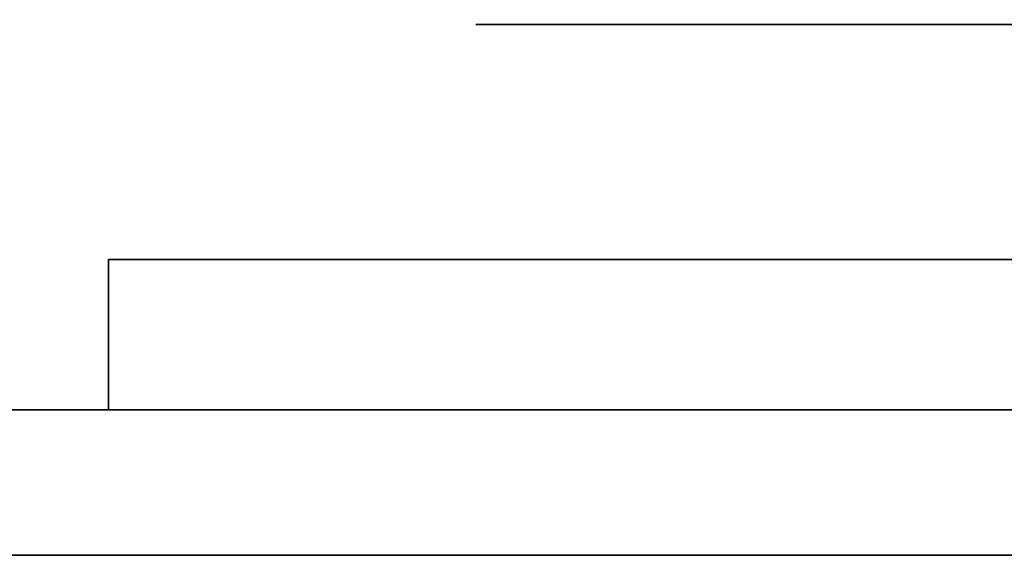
# Model space of a CAD drawing. Extents: x -1299 to -1246.9, y 2743.7 to 2747.9.
# Tile 460 of 656: x -1253.0961 to -1253.0542, y 2744.8303 to 2744.8532. Entities that reach past the tile are written whole.
import ezdxf

# ---------------------------------------------------------------- set-up
doc = ezdxf.new("R2010")
doc.units = 0
doc.header["$LTSCALE"] = 150
doc.header["$MEASUREMENT"] = 0
doc.layers.add('3DFACE_BOLT', color=7, linetype='CONTINUOUS')
doc.layers.add('3DFACE_SHAPE', color=7, linetype='CONTINUOUS')

msp = doc.modelspace()

# ---------------------------------------------------------------- linework, layer by layer
at = {"layer": '3DFACE_BOLT', "color": 1}
for points, invisible_edges in [([(-1253.076694, 2744.852949, 0.138), (-1253.070006, 2744.852949, 0.126417), (-1253.076694, 2744.842949, 0.138)], 14), ([(-1253.076694, 2744.842949, 0.138), (-1253.070006, 2744.852949, 0.126417), (-1253.070006, 2744.842949, 0.126417)], 3), ([(-1253.070006, 2744.852949, 0.149583), (-1253.076694, 2744.852949, 0.138), (-1253.070006, 2744.842949, 0.149583)], 14), ([(-1253.070006, 2744.842949, 0.149583), (-1253.076694, 2744.852949, 0.138), (-1253.076694, 2744.842949, 0.138)], 3), ([(-1253.076694, 2744.852949, 0.138), (-1253.070006, 2744.852949, 0.149583), (-1253.070006, 2744.852949, 0.126417)], 2), ([(-1253.076694, 2744.852949, 0.068), (-1253.070006, 2744.852949, 0.056417), (-1253.076694, 2744.842949, 0.068)], 14), ([(-1253.076694, 2744.842949, 0.068), (-1253.070006, 2744.852949, 0.056417), (-1253.070006, 2744.842949, 0.056417)], 3), ([(-1253.070006, 2744.852949, 0.079583), (-1253.076694, 2744.852949, 0.068), (-1253.070006, 2744.842949, 0.079583)], 14), ([(-1253.070006, 2744.842949, 0.079583), (-1253.076694, 2744.852949, 0.068), (-1253.076694, 2744.842949, 0.068)], 3), ([(-1253.076694, 2744.852949, 0.068), (-1253.070006, 2744.852949, 0.079583), (-1253.070006, 2744.852949, 0.056417)], 2), ([(-1253.070006, 2744.852949, 0.126417), (-1253.056631, 2744.852949, 0.126417), (-1253.070006, 2744.842949, 0.126417)], 14), ([(-1253.070006, 2744.842949, 0.126417), (-1253.056631, 2744.852949, 0.126417), (-1253.056631, 2744.842949, 0.126417)], 3), ([(-1253.056631, 2744.852949, 0.149583), (-1253.070006, 2744.852949, 0.149583), (-1253.056631, 2744.842949, 0.149583)], 14), ([(-1253.056631, 2744.842949, 0.149583), (-1253.070006, 2744.852949, 0.149583), (-1253.070006, 2744.842949, 0.149583)], 3), ([(-1253.070006, 2744.852949, 0.149583), (-1253.056631, 2744.852949, 0.149583), (-1253.070006, 2744.852949, 0.126417)], 14), ([(-1253.070006, 2744.852949, 0.126417), (-1253.056631, 2744.852949, 0.149583), (-1253.056631, 2744.852949, 0.126417)], 3), ([(-1253.070006, 2744.852949, 0.056417), (-1253.056631, 2744.852949, 0.056417), (-1253.070006, 2744.842949, 0.056417)], 14), ([(-1253.070006, 2744.842949, 0.056417), (-1253.056631, 2744.852949, 0.056417), (-1253.056631, 2744.842949, 0.056417)], 3), ([(-1253.056631, 2744.852949, 0.079583), (-1253.070006, 2744.852949, 0.079583), (-1253.056631, 2744.842949, 0.079583)], 14), ([(-1253.056631, 2744.842949, 0.079583), (-1253.070006, 2744.852949, 0.079583), (-1253.070006, 2744.842949, 0.079583)], 3), ([(-1253.070006, 2744.852949, 0.079583), (-1253.056631, 2744.852949, 0.079583), (-1253.070006, 2744.852949, 0.056417)], 14), ([(-1253.070006, 2744.852949, 0.056417), (-1253.056631, 2744.852949, 0.079583), (-1253.056631, 2744.852949, 0.056417)], 3), ([(-1253.056631, 2744.852949, 0.126417), (-1253.049944, 2744.852949, 0.138), (-1253.056631, 2744.842949, 0.126417)], 14), ([(-1253.056631, 2744.842949, 0.126417), (-1253.049944, 2744.852949, 0.138), (-1253.049944, 2744.842949, 0.138)], 3), ([(-1253.049944, 2744.852949, 0.138), (-1253.056631, 2744.852949, 0.149583), (-1253.049944, 2744.842949, 0.138)], 14), ([(-1253.049944, 2744.842949, 0.138), (-1253.056631, 2744.852949, 0.149583), (-1253.056631, 2744.842949, 0.149583)], 3), ([(-1253.056631, 2744.852949, 0.149583), (-1253.049944, 2744.852949, 0.138), (-1253.056631, 2744.852949, 0.126417)], 12), ([(-1253.056631, 2744.852949, 0.056417), (-1253.049944, 2744.852949, 0.068), (-1253.056631, 2744.842949, 0.056417)], 14), ([(-1253.056631, 2744.842949, 0.056417), (-1253.049944, 2744.852949, 0.068), (-1253.049944, 2744.842949, 0.068)], 3), ([(-1253.049944, 2744.852949, 0.068), (-1253.056631, 2744.852949, 0.079583), (-1253.049944, 2744.842949, 0.068)], 14), ([(-1253.049944, 2744.842949, 0.068), (-1253.056631, 2744.852949, 0.079583), (-1253.056631, 2744.842949, 0.079583)], 3), ([(-1253.056631, 2744.852949, 0.079583), (-1253.049944, 2744.852949, 0.068), (-1253.056631, 2744.852949, 0.056417)], 12), ([(-1253.076694, 2744.842949, 0.138), (-1253.070006, 2744.842949, 0.126417), (-1253.070006, 2744.842949, 0.149583)], 2), ([(-1253.076694, 2744.842949, 0.068), (-1253.070006, 2744.842949, 0.056417), (-1253.070006, 2744.842949, 0.079583)], 2), ([(-1253.071319, 2744.842949, 0.138), (-1253.070927, 2744.842949, 0.135528), (-1253.071319, 2744.792949, 0.138)], 14), ([(-1253.071319, 2744.792949, 0.138), (-1253.070927, 2744.842949, 0.135528), (-1253.070927, 2744.792949, 0.135528)], 3), ([(-1253.070927, 2744.842949, 0.140472), (-1253.071319, 2744.842949, 0.138), (-1253.070927, 2744.792949, 0.140472)], 14), ([(-1253.070927, 2744.792949, 0.140472), (-1253.071319, 2744.842949, 0.138), (-1253.071319, 2744.792949, 0.138)], 3), ([(-1253.071319, 2744.842949, 0.138), (-1253.070927, 2744.842949, 0.140472), (-1253.070927, 2744.842949, 0.135528)], 2), ([(-1253.071319, 2744.842949, 0.068), (-1253.070927, 2744.842949, 0.065528), (-1253.071319, 2744.792949, 0.068)], 14), ([(-1253.071319, 2744.792949, 0.068), (-1253.070927, 2744.842949, 0.065528), (-1253.070927, 2744.792949, 0.065528)], 3), ([(-1253.070927, 2744.842949, 0.070472), (-1253.071319, 2744.842949, 0.068), (-1253.070927, 2744.792949, 0.070472)], 14), ([(-1253.070927, 2744.792949, 0.070472), (-1253.071319, 2744.842949, 0.068), (-1253.071319, 2744.792949, 0.068)], 3), ([(-1253.071319, 2744.842949, 0.068), (-1253.070927, 2744.842949, 0.070472), (-1253.070927, 2744.842949, 0.065528)], 2), ([(-1253.070927, 2744.842949, 0.135528), (-1253.069791, 2744.842949, 0.133298), (-1253.070927, 2744.792949, 0.135528)], 14), ([(-1253.070927, 2744.792949, 0.135528), (-1253.069791, 2744.842949, 0.133298), (-1253.069791, 2744.792949, 0.133298)], 3), ([(-1253.069791, 2744.842949, 0.142702), (-1253.070927, 2744.842949, 0.140472), (-1253.069791, 2744.792949, 0.142702)], 14), ([(-1253.069791, 2744.792949, 0.142702), (-1253.070927, 2744.842949, 0.140472), (-1253.070927, 2744.792949, 0.140472)], 3), ([(-1253.070927, 2744.842949, 0.140472), (-1253.069791, 2744.842949, 0.142702), (-1253.070927, 2744.842949, 0.135528)], 14), ([(-1253.070927, 2744.842949, 0.135528), (-1253.069791, 2744.842949, 0.142702), (-1253.069791, 2744.842949, 0.133298)], 3), ([(-1253.070927, 2744.842949, 0.065528), (-1253.069791, 2744.842949, 0.063298), (-1253.070927, 2744.792949, 0.065528)], 14), ([(-1253.070927, 2744.792949, 0.065528), (-1253.069791, 2744.842949, 0.063298), (-1253.069791, 2744.792949, 0.063298)], 3), ([(-1253.069791, 2744.842949, 0.072702), (-1253.070927, 2744.842949, 0.070472), (-1253.069791, 2744.792949, 0.072702)], 14), ([(-1253.069791, 2744.792949, 0.072702), (-1253.070927, 2744.842949, 0.070472), (-1253.070927, 2744.792949, 0.070472)], 3), ([(-1253.070927, 2744.842949, 0.070472), (-1253.069791, 2744.842949, 0.072702), (-1253.070927, 2744.842949, 0.065528)], 14), ([(-1253.070927, 2744.842949, 0.065528), (-1253.069791, 2744.842949, 0.072702), (-1253.069791, 2744.842949, 0.063298)], 3), ([(-1253.070006, 2744.842949, 0.126417), (-1253.056631, 2744.842949, 0.126417), (-1253.070006, 2744.842949, 0.149583)], 14), ([(-1253.070006, 2744.842949, 0.149583), (-1253.056631, 2744.842949, 0.126417), (-1253.056631, 2744.842949, 0.149583)], 3), ([(-1253.070006, 2744.842949, 0.056417), (-1253.056631, 2744.842949, 0.056417), (-1253.070006, 2744.842949, 0.079583)], 14), ([(-1253.070006, 2744.842949, 0.079583), (-1253.056631, 2744.842949, 0.056417), (-1253.056631, 2744.842949, 0.079583)], 3), ([(-1253.069791, 2744.842949, 0.133298), (-1253.068021, 2744.842949, 0.131528), (-1253.069791, 2744.792949, 0.133298)], 14), ([(-1253.069791, 2744.792949, 0.133298), (-1253.068021, 2744.842949, 0.131528), (-1253.068021, 2744.792949, 0.131528)], 3), ([(-1253.068021, 2744.842949, 0.144472), (-1253.069791, 2744.842949, 0.142702), (-1253.068021, 2744.792949, 0.144472)], 14), ([(-1253.068021, 2744.792949, 0.144472), (-1253.069791, 2744.842949, 0.142702), (-1253.069791, 2744.792949, 0.142702)], 3), ([(-1253.069791, 2744.842949, 0.142702), (-1253.068021, 2744.842949, 0.144472), (-1253.069791, 2744.842949, 0.133298)], 14), ([(-1253.069791, 2744.842949, 0.133298), (-1253.068021, 2744.842949, 0.144472), (-1253.068021, 2744.842949, 0.131528)], 3), ([(-1253.069791, 2744.842949, 0.063298), (-1253.068021, 2744.842949, 0.061528), (-1253.069791, 2744.792949, 0.063298)], 14), ([(-1253.069791, 2744.792949, 0.063298), (-1253.068021, 2744.842949, 0.061528), (-1253.068021, 2744.792949, 0.061528)], 3), ([(-1253.068021, 2744.842949, 0.074472), (-1253.069791, 2744.842949, 0.072702), (-1253.068021, 2744.792949, 0.074472)], 14), ([(-1253.068021, 2744.792949, 0.074472), (-1253.069791, 2744.842949, 0.072702), (-1253.069791, 2744.792949, 0.072702)], 3), ([(-1253.069791, 2744.842949, 0.072702), (-1253.068021, 2744.842949, 0.074472), (-1253.069791, 2744.842949, 0.063298)], 14), ([(-1253.069791, 2744.842949, 0.063298), (-1253.068021, 2744.842949, 0.074472), (-1253.068021, 2744.842949, 0.061528)], 3), ([(-1253.068021, 2744.842949, 0.131528), (-1253.065791, 2744.842949, 0.130392), (-1253.068021, 2744.792949, 0.131528)], 14), ([(-1253.068021, 2744.792949, 0.131528), (-1253.065791, 2744.842949, 0.130392), (-1253.065791, 2744.792949, 0.130392)], 3), ([(-1253.065791, 2744.842949, 0.145608), (-1253.068021, 2744.842949, 0.144472), (-1253.065791, 2744.792949, 0.145608)], 14), ([(-1253.065791, 2744.792949, 0.145608), (-1253.068021, 2744.842949, 0.144472), (-1253.068021, 2744.792949, 0.144472)], 3), ([(-1253.068021, 2744.842949, 0.144472), (-1253.065791, 2744.842949, 0.145608), (-1253.068021, 2744.842949, 0.131528)], 14), ([(-1253.068021, 2744.842949, 0.131528), (-1253.065791, 2744.842949, 0.145608), (-1253.065791, 2744.842949, 0.130392)], 3), ([(-1253.068021, 2744.842949, 0.061528), (-1253.065791, 2744.842949, 0.060392), (-1253.068021, 2744.792949, 0.061528)], 14), ([(-1253.068021, 2744.792949, 0.061528), (-1253.065791, 2744.842949, 0.060392), (-1253.065791, 2744.792949, 0.060392)], 3), ([(-1253.065791, 2744.842949, 0.075608), (-1253.068021, 2744.842949, 0.074472), (-1253.065791, 2744.792949, 0.075608)], 14), ([(-1253.065791, 2744.792949, 0.075608), (-1253.068021, 2744.842949, 0.074472), (-1253.068021, 2744.792949, 0.074472)], 3), ([(-1253.068021, 2744.842949, 0.074472), (-1253.065791, 2744.842949, 0.075608), (-1253.068021, 2744.842949, 0.061528)], 14), ([(-1253.068021, 2744.842949, 0.061528), (-1253.065791, 2744.842949, 0.075608), (-1253.065791, 2744.842949, 0.060392)], 3), ([(-1253.065791, 2744.842949, 0.130392), (-1253.063319, 2744.842949, 0.13), (-1253.065791, 2744.792949, 0.130392)], 14), ([(-1253.065791, 2744.792949, 0.130392), (-1253.063319, 2744.842949, 0.13), (-1253.063319, 2744.792949, 0.13)], 3), ([(-1253.063319, 2744.842949, 0.146), (-1253.065791, 2744.842949, 0.145608), (-1253.063319, 2744.792949, 0.146)], 14), ([(-1253.063319, 2744.792949, 0.146), (-1253.065791, 2744.842949, 0.145608), (-1253.065791, 2744.792949, 0.145608)], 3), ([(-1253.065791, 2744.842949, 0.145608), (-1253.063319, 2744.842949, 0.146), (-1253.065791, 2744.842949, 0.130392)], 14), ([(-1253.065791, 2744.842949, 0.130392), (-1253.063319, 2744.842949, 0.146), (-1253.063319, 2744.842949, 0.13)], 3), ([(-1253.065791, 2744.842949, 0.060392), (-1253.063319, 2744.842949, 0.06), (-1253.065791, 2744.792949, 0.060392)], 14), ([(-1253.065791, 2744.792949, 0.060392), (-1253.063319, 2744.842949, 0.06), (-1253.063319, 2744.792949, 0.06)], 3), ([(-1253.063319, 2744.842949, 0.076), (-1253.065791, 2744.842949, 0.075608), (-1253.063319, 2744.792949, 0.076)], 14), ([(-1253.063319, 2744.792949, 0.076), (-1253.065791, 2744.842949, 0.075608), (-1253.065791, 2744.792949, 0.075608)], 3), ([(-1253.065791, 2744.842949, 0.075608), (-1253.063319, 2744.842949, 0.076), (-1253.065791, 2744.842949, 0.060392)], 14), ([(-1253.065791, 2744.842949, 0.060392), (-1253.063319, 2744.842949, 0.076), (-1253.063319, 2744.842949, 0.06)], 3), ([(-1253.063319, 2744.842949, 0.13), (-1253.060847, 2744.842949, 0.130392), (-1253.063319, 2744.792949, 0.13)], 14), ([(-1253.063319, 2744.792949, 0.13), (-1253.060847, 2744.842949, 0.130392), (-1253.060847, 2744.792949, 0.130392)], 3), ([(-1253.060847, 2744.842949, 0.145608), (-1253.063319, 2744.842949, 0.146), (-1253.060847, 2744.792949, 0.145608)], 14), ([(-1253.060847, 2744.792949, 0.145608), (-1253.063319, 2744.842949, 0.146), (-1253.063319, 2744.792949, 0.146)], 3), ([(-1253.063319, 2744.842949, 0.146), (-1253.060847, 2744.842949, 0.145608), (-1253.063319, 2744.842949, 0.13)], 14), ([(-1253.063319, 2744.842949, 0.13), (-1253.060847, 2744.842949, 0.145608), (-1253.060847, 2744.842949, 0.130392)], 3), ([(-1253.063319, 2744.842949, 0.06), (-1253.060847, 2744.842949, 0.060392), (-1253.063319, 2744.792949, 0.06)], 14), ([(-1253.063319, 2744.792949, 0.06), (-1253.060847, 2744.842949, 0.060392), (-1253.060847, 2744.792949, 0.060392)], 3), ([(-1253.060847, 2744.842949, 0.075608), (-1253.063319, 2744.842949, 0.076), (-1253.060847, 2744.792949, 0.075608)], 14), ([(-1253.060847, 2744.792949, 0.075608), (-1253.063319, 2744.842949, 0.076), (-1253.063319, 2744.792949, 0.076)], 3), ([(-1253.063319, 2744.842949, 0.076), (-1253.060847, 2744.842949, 0.075608), (-1253.063319, 2744.842949, 0.06)], 14), ([(-1253.063319, 2744.842949, 0.06), (-1253.060847, 2744.842949, 0.075608), (-1253.060847, 2744.842949, 0.060392)], 3), ([(-1253.060847, 2744.842949, 0.130392), (-1253.058616, 2744.842949, 0.131528), (-1253.060847, 2744.792949, 0.130392)], 14), ([(-1253.060847, 2744.792949, 0.130392), (-1253.058616, 2744.842949, 0.131528), (-1253.058616, 2744.792949, 0.131528)], 3), ([(-1253.058616, 2744.842949, 0.144472), (-1253.060847, 2744.842949, 0.145608), (-1253.058616, 2744.792949, 0.144472)], 14), ([(-1253.058616, 2744.792949, 0.144472), (-1253.060847, 2744.842949, 0.145608), (-1253.060847, 2744.792949, 0.145608)], 3), ([(-1253.060847, 2744.842949, 0.145608), (-1253.058616, 2744.842949, 0.144472), (-1253.060847, 2744.842949, 0.130392)], 14), ([(-1253.060847, 2744.842949, 0.130392), (-1253.058616, 2744.842949, 0.144472), (-1253.058616, 2744.842949, 0.131528)], 3), ([(-1253.060847, 2744.842949, 0.060392), (-1253.058616, 2744.842949, 0.061528), (-1253.060847, 2744.792949, 0.060392)], 14), ([(-1253.060847, 2744.792949, 0.060392), (-1253.058616, 2744.842949, 0.061528), (-1253.058616, 2744.792949, 0.061528)], 3), ([(-1253.058616, 2744.842949, 0.074472), (-1253.060847, 2744.842949, 0.075608), (-1253.058616, 2744.792949, 0.074472)], 14), ([(-1253.058616, 2744.792949, 0.074472), (-1253.060847, 2744.842949, 0.075608), (-1253.060847, 2744.792949, 0.075608)], 3), ([(-1253.060847, 2744.842949, 0.075608), (-1253.058616, 2744.842949, 0.074472), (-1253.060847, 2744.842949, 0.060392)], 14), ([(-1253.060847, 2744.842949, 0.060392), (-1253.058616, 2744.842949, 0.074472), (-1253.058616, 2744.842949, 0.061528)], 3), ([(-1253.058616, 2744.842949, 0.131528), (-1253.056847, 2744.842949, 0.133298), (-1253.058616, 2744.792949, 0.131528)], 14), ([(-1253.058616, 2744.792949, 0.131528), (-1253.056847, 2744.842949, 0.133298), (-1253.056847, 2744.792949, 0.133298)], 3), ([(-1253.056847, 2744.842949, 0.142702), (-1253.058616, 2744.842949, 0.144472), (-1253.056847, 2744.792949, 0.142702)], 14), ([(-1253.056847, 2744.792949, 0.142702), (-1253.058616, 2744.842949, 0.144472), (-1253.058616, 2744.792949, 0.144472)], 3), ([(-1253.058616, 2744.842949, 0.144472), (-1253.056847, 2744.842949, 0.142702), (-1253.058616, 2744.842949, 0.131528)], 14), ([(-1253.058616, 2744.842949, 0.131528), (-1253.056847, 2744.842949, 0.142702), (-1253.056847, 2744.842949, 0.133298)], 3), ([(-1253.058616, 2744.842949, 0.061528), (-1253.056847, 2744.842949, 0.063298), (-1253.058616, 2744.792949, 0.061528)], 14), ([(-1253.058616, 2744.792949, 0.061528), (-1253.056847, 2744.842949, 0.063298), (-1253.056847, 2744.792949, 0.063298)], 3), ([(-1253.056847, 2744.842949, 0.072702), (-1253.058616, 2744.842949, 0.074472), (-1253.056847, 2744.792949, 0.072702)], 14), ([(-1253.056847, 2744.792949, 0.072702), (-1253.058616, 2744.842949, 0.074472), (-1253.058616, 2744.792949, 0.074472)], 3), ([(-1253.058616, 2744.842949, 0.074472), (-1253.056847, 2744.842949, 0.072702), (-1253.058616, 2744.842949, 0.061528)], 14), ([(-1253.058616, 2744.842949, 0.061528), (-1253.056847, 2744.842949, 0.072702), (-1253.056847, 2744.842949, 0.063298)], 3), ([(-1253.056847, 2744.842949, 0.133298), (-1253.05571, 2744.842949, 0.135528), (-1253.056847, 2744.792949, 0.133298)], 14), ([(-1253.056847, 2744.792949, 0.133298), (-1253.05571, 2744.842949, 0.135528), (-1253.05571, 2744.792949, 0.135528)], 3), ([(-1253.05571, 2744.842949, 0.140472), (-1253.056847, 2744.842949, 0.142702), (-1253.05571, 2744.792949, 0.140472)], 14), ([(-1253.05571, 2744.792949, 0.140472), (-1253.056847, 2744.842949, 0.142702), (-1253.056847, 2744.792949, 0.142702)], 3), ([(-1253.056847, 2744.842949, 0.142702), (-1253.05571, 2744.842949, 0.140472), (-1253.056847, 2744.842949, 0.133298)], 14), ([(-1253.056847, 2744.842949, 0.133298), (-1253.05571, 2744.842949, 0.140472), (-1253.05571, 2744.842949, 0.135528)], 3), ([(-1253.056847, 2744.842949, 0.063298), (-1253.05571, 2744.842949, 0.065528), (-1253.056847, 2744.792949, 0.063298)], 14), ([(-1253.056847, 2744.792949, 0.063298), (-1253.05571, 2744.842949, 0.065528), (-1253.05571, 2744.792949, 0.065528)], 3), ([(-1253.05571, 2744.842949, 0.070472), (-1253.056847, 2744.842949, 0.072702), (-1253.05571, 2744.792949, 0.070472)], 14), ([(-1253.05571, 2744.792949, 0.070472), (-1253.056847, 2744.842949, 0.072702), (-1253.056847, 2744.792949, 0.072702)], 3), ([(-1253.056847, 2744.842949, 0.072702), (-1253.05571, 2744.842949, 0.070472), (-1253.056847, 2744.842949, 0.063298)], 14), ([(-1253.056847, 2744.842949, 0.063298), (-1253.05571, 2744.842949, 0.070472), (-1253.05571, 2744.842949, 0.065528)], 3), ([(-1253.056631, 2744.842949, 0.126417), (-1253.049944, 2744.842949, 0.138), (-1253.056631, 2744.842949, 0.149583)], 12), ([(-1253.056631, 2744.842949, 0.056417), (-1253.049944, 2744.842949, 0.068), (-1253.056631, 2744.842949, 0.079583)], 12), ([(-1253.05571, 2744.842949, 0.135528), (-1253.055319, 2744.842949, 0.138), (-1253.05571, 2744.792949, 0.135528)], 14), ([(-1253.05571, 2744.792949, 0.135528), (-1253.055319, 2744.842949, 0.138), (-1253.055319, 2744.792949, 0.138)], 3), ([(-1253.055319, 2744.842949, 0.138), (-1253.05571, 2744.842949, 0.140472), (-1253.055319, 2744.792949, 0.138)], 14), ([(-1253.055319, 2744.792949, 0.138), (-1253.05571, 2744.842949, 0.140472), (-1253.05571, 2744.792949, 0.140472)], 3), ([(-1253.05571, 2744.842949, 0.140472), (-1253.055319, 2744.842949, 0.138), (-1253.05571, 2744.842949, 0.135528)], 12), ([(-1253.05571, 2744.842949, 0.065528), (-1253.055319, 2744.842949, 0.068), (-1253.05571, 2744.792949, 0.065528)], 14), ([(-1253.05571, 2744.792949, 0.065528), (-1253.055319, 2744.842949, 0.068), (-1253.055319, 2744.792949, 0.068)], 3), ([(-1253.055319, 2744.842949, 0.068), (-1253.05571, 2744.842949, 0.070472), (-1253.055319, 2744.792949, 0.068)], 14), ([(-1253.055319, 2744.792949, 0.068), (-1253.05571, 2744.842949, 0.070472), (-1253.05571, 2744.792949, 0.070472)], 3), ([(-1253.05571, 2744.842949, 0.070472), (-1253.055319, 2744.842949, 0.068), (-1253.05571, 2744.842949, 0.065528)], 12)]:
    msp.add_3dface(points, dxfattribs=dict(at, invisible_edges=invisible_edges))
at = {"layer": '3DFACE_SHAPE', "color": 13}
for points, invisible_edges in [([(-1253.046219, 2744.884449, 0.206), (-1256.944219, 2744.884449, 0.206), (-1253.046219, 2744.782449, 0.206)], 2), ([(-1256.944219, 2744.884449, 0.206), (-1256.944219, 2744.782449, 0.206), (-1253.046219, 2744.782449, 0.206)], 12), ([(-1253.046219, 2744.884449, 0.198), (-1256.927119, 2744.836549, 0.198), (-1256.944219, 2744.884449, 0.198)], 3), ([(-1253.046219, 2744.884449, 0.008), (-1256.944219, 2744.884449, 0.008), (-1253.046219, 2744.836549, 0.008)], 2), ([(-1256.944219, 2744.884449, 0.008), (-1256.944219, 2744.836549, 0.008), (-1253.046219, 2744.836549, 0.008)], 12), ([(-1253.046219, 2744.782449), (-1256.944219, 2744.782449), (-1253.046219, 2744.884449)], 2), ([(-1256.944219, 2744.782449), (-1256.944219, 2744.884449), (-1253.046219, 2744.884449)], 12), ([(-1253.063319, 2744.836549, 0.198), (-1256.927119, 2744.836549, 0.198), (-1253.046219, 2744.884449, 0.198)], 14), ([(-1253.046219, 2744.836549, 0.198), (-1253.063319, 2744.836549, 0.198), (-1253.046219, 2744.884449, 0.198)], 2), ([(-1253.057308, 2744.842949, 0.14401), (-1253.092319, 2744.842949, 0.173), (-1253.009719, 2744.842949, 0.173)], 13), ([(-1253.057308, 2744.842949, 0.14401), (-1253.063319, 2744.842949, 0.1465), (-1253.092319, 2744.842949, 0.173)], 14), ([(-1253.063319, 2744.842949, 0.1465), (-1253.069329, 2744.842949, 0.14401), (-1253.092319, 2744.842949, 0.173)], 14), ([(-1253.092319, 2744.842949, 0.173), (-1253.069329, 2744.842949, 0.14401), (-1253.071819, 2744.842949, 0.138)], 13), ([(-1253.071819, 2744.842949, 0.068), (-1253.092319, 2744.842949, 0.173), (-1253.071819, 2744.842949, 0.138)], 15), ([(-1253.092319, 2744.842949, 0.173), (-1253.071819, 2744.842949, 0.068), (-1253.092319, 2744.842949, 0.033)], 3), ([(-1253.071819, 2744.842949, 0.068), (-1253.069329, 2744.842949, 0.06199), (-1253.092319, 2744.842949, 0.033)], 14), ([(-1253.092319, 2744.842949, 0.033), (-1253.069329, 2744.842949, 0.06199), (-1253.063319, 2744.842949, 0.033)], 3), ([(-1253.092319, 2744.842949, 0.033), (-1253.063319, 2744.842949, 0.033), (-1253.092319, 2744.836549, 0.033)], 2), ([(-1253.063319, 2744.842949, 0.033), (-1253.009719, 2744.842949, 0.033), (-1253.092319, 2744.836549, 0.033)], 14), ([(-1253.092319, 2744.836549, 0.033), (-1253.009719, 2744.842949, 0.033), (-1253.003319, 2744.836549, 0.033)], 3), ([(-1253.009719, 2744.842949, 0.173), (-1253.092319, 2744.836549, 0.173), (-1253.003319, 2744.836549, 0.173)], 13), ([(-1253.009719, 2744.842949, 0.173), (-1253.092319, 2744.842949, 0.173), (-1253.092319, 2744.836549, 0.173)], 12), ([(-1253.092319, 2744.836549, 0.033), (-1253.092319, 2744.836549, 0.173), (-1253.092319, 2744.842949, 0.033)], 2), ([(-1253.092319, 2744.836549, 0.173), (-1253.092319, 2744.842949, 0.173), (-1253.092319, 2744.842949, 0.033)], 12), ([(-1253.069329, 2744.842949, 0.07401), (-1253.071819, 2744.842949, 0.068), (-1253.069329, 2744.842949, 0.13199)], 14), ([(-1253.069329, 2744.842949, 0.13199), (-1253.071819, 2744.842949, 0.068), (-1253.071819, 2744.842949, 0.138)], 3), ([(-1253.069329, 2744.842949, 0.14401), (-1253.069329, 2744.836549, 0.14401), (-1253.071819, 2744.842949, 0.138)], 3), ([(-1253.069329, 2744.836549, 0.14401), (-1253.071819, 2744.836549, 0.138), (-1253.071819, 2744.842949, 0.138)], 14), ([(-1253.071819, 2744.842949, 0.138), (-1253.071819, 2744.836549, 0.138), (-1253.069329, 2744.842949, 0.13199)], 3), ([(-1253.071819, 2744.836549, 0.138), (-1253.069329, 2744.836549, 0.13199), (-1253.069329, 2744.842949, 0.13199)], 14), ([(-1253.069329, 2744.842949, 0.07401), (-1253.069329, 2744.836549, 0.07401), (-1253.071819, 2744.842949, 0.068)], 3), ([(-1253.069329, 2744.836549, 0.07401), (-1253.071819, 2744.836549, 0.068), (-1253.071819, 2744.842949, 0.068)], 14), ([(-1253.071819, 2744.842949, 0.068), (-1253.071819, 2744.836549, 0.068), (-1253.069329, 2744.842949, 0.06199)], 3), ([(-1253.071819, 2744.836549, 0.068), (-1253.069329, 2744.836549, 0.06199), (-1253.069329, 2744.842949, 0.06199)], 14), ([(-1253.069329, 2744.842949, 0.06199), (-1253.063319, 2744.842949, 0.0595), (-1253.063319, 2744.842949, 0.033)], 14), ([(-1253.069329, 2744.842949, 0.13199), (-1253.063319, 2744.842949, 0.1295), (-1253.069329, 2744.842949, 0.07401)], 14), ([(-1253.069329, 2744.842949, 0.07401), (-1253.063319, 2744.842949, 0.1295), (-1253.063319, 2744.842949, 0.0765)], 3), ([(-1253.063319, 2744.842949, 0.1465), (-1253.063319, 2744.836549, 0.1465), (-1253.069329, 2744.842949, 0.14401)], 3), ([(-1253.063319, 2744.836549, 0.1465), (-1253.069329, 2744.836549, 0.14401), (-1253.069329, 2744.842949, 0.14401)], 14), ([(-1253.069329, 2744.842949, 0.13199), (-1253.069329, 2744.836549, 0.13199), (-1253.063319, 2744.842949, 0.1295)], 3), ([(-1253.069329, 2744.836549, 0.13199), (-1253.063319, 2744.836549, 0.1295), (-1253.063319, 2744.842949, 0.1295)], 14), ([(-1253.063319, 2744.842949, 0.0765), (-1253.063319, 2744.836549, 0.0765), (-1253.069329, 2744.842949, 0.07401)], 3), ([(-1253.063319, 2744.836549, 0.0765), (-1253.069329, 2744.836549, 0.07401), (-1253.069329, 2744.842949, 0.07401)], 14), ([(-1253.069329, 2744.842949, 0.06199), (-1253.069329, 2744.836549, 0.06199), (-1253.063319, 2744.842949, 0.0595)], 3), ([(-1253.069329, 2744.836549, 0.06199), (-1253.063319, 2744.836549, 0.0595), (-1253.063319, 2744.842949, 0.0595)], 14), ([(-1253.063319, 2744.842949, 0.0595), (-1253.057308, 2744.842949, 0.06199), (-1253.063319, 2744.842949, 0.033)], 14), ([(-1253.063319, 2744.842949, 0.033), (-1253.057308, 2744.842949, 0.06199), (-1253.009719, 2744.842949, 0.033)], 15), ([(-1253.063319, 2744.842949, 0.1295), (-1253.057308, 2744.842949, 0.13199), (-1253.063319, 2744.842949, 0.0765)], 14), ([(-1253.063319, 2744.842949, 0.0765), (-1253.057308, 2744.842949, 0.13199), (-1253.057308, 2744.842949, 0.07401)], 3), ([(-1253.057308, 2744.842949, 0.14401), (-1253.057308, 2744.836549, 0.14401), (-1253.063319, 2744.842949, 0.1465)], 3), ([(-1253.057308, 2744.836549, 0.14401), (-1253.063319, 2744.836549, 0.1465), (-1253.063319, 2744.842949, 0.1465)], 14), ([(-1253.063319, 2744.842949, 0.1295), (-1253.063319, 2744.836549, 0.1295), (-1253.057308, 2744.842949, 0.13199)], 3), ([(-1253.063319, 2744.836549, 0.1295), (-1253.057308, 2744.836549, 0.13199), (-1253.057308, 2744.842949, 0.13199)], 14), ([(-1253.057308, 2744.842949, 0.07401), (-1253.057308, 2744.836549, 0.07401), (-1253.063319, 2744.842949, 0.0765)], 3), ([(-1253.057308, 2744.836549, 0.07401), (-1253.063319, 2744.836549, 0.0765), (-1253.063319, 2744.842949, 0.0765)], 14), ([(-1253.063319, 2744.842949, 0.0595), (-1253.063319, 2744.836549, 0.0595), (-1253.057308, 2744.842949, 0.06199)], 3), ([(-1253.063319, 2744.836549, 0.0595), (-1253.057308, 2744.836549, 0.06199), (-1253.057308, 2744.842949, 0.06199)], 14), ([(-1253.057308, 2744.842949, 0.06199), (-1253.054819, 2744.842949, 0.068), (-1253.009719, 2744.842949, 0.033)], 14), ([(-1253.057308, 2744.842949, 0.13199), (-1253.054819, 2744.842949, 0.138), (-1253.057308, 2744.842949, 0.07401)], 14), ([(-1253.057308, 2744.842949, 0.07401), (-1253.054819, 2744.842949, 0.138), (-1253.054819, 2744.842949, 0.068)], 3), ([(-1253.054819, 2744.842949, 0.138), (-1253.057308, 2744.842949, 0.14401), (-1253.009719, 2744.842949, 0.033)], 14), ([(-1253.009719, 2744.842949, 0.033), (-1253.057308, 2744.842949, 0.14401), (-1253.009719, 2744.842949, 0.173)], 3), ([(-1253.057308, 2744.842949, 0.13199), (-1253.057308, 2744.836549, 0.13199), (-1253.054819, 2744.842949, 0.138)], 3), ([(-1253.057308, 2744.836549, 0.13199), (-1253.054819, 2744.836549, 0.138), (-1253.054819, 2744.842949, 0.138)], 14), ([(-1253.054819, 2744.842949, 0.138), (-1253.054819, 2744.836549, 0.138), (-1253.057308, 2744.842949, 0.14401)], 3), ([(-1253.054819, 2744.836549, 0.138), (-1253.057308, 2744.836549, 0.14401), (-1253.057308, 2744.842949, 0.14401)], 14), ([(-1253.057308, 2744.842949, 0.06199), (-1253.057308, 2744.836549, 0.06199), (-1253.054819, 2744.842949, 0.068)], 3), ([(-1253.057308, 2744.836549, 0.06199), (-1253.054819, 2744.836549, 0.068), (-1253.054819, 2744.842949, 0.068)], 14), ([(-1253.054819, 2744.842949, 0.068), (-1253.054819, 2744.836549, 0.068), (-1253.057308, 2744.842949, 0.07401)], 3), ([(-1253.054819, 2744.836549, 0.068), (-1253.057308, 2744.836549, 0.07401), (-1253.057308, 2744.842949, 0.07401)], 14), ([(-1253.054819, 2744.842949, 0.138), (-1253.009719, 2744.842949, 0.033), (-1253.054819, 2744.842949, 0.068)], 15), ([(-1253.063319, 2744.836549, 0.0595), (-1256.944219, 2744.836549, 0.008), (-1256.927119, 2744.836549, 0.0595)], 15), ([(-1256.944219, 2744.836549, 0.008), (-1253.063319, 2744.836549, 0.0595), (-1253.046219, 2744.836549, 0.008)], 3), ([(-1256.921108, 2744.836549, 0.06199), (-1253.063319, 2744.836549, 0.0595), (-1256.927119, 2744.836549, 0.0595)], 3), ([(-1256.921108, 2744.836549, 0.13199), (-1253.063319, 2744.836549, 0.0765), (-1256.927119, 2744.836549, 0.1295)], 3), ([(-1253.063319, 2744.836549, 0.0765), (-1253.069329, 2744.836549, 0.07401), (-1256.927119, 2744.836549, 0.1295)], 14), ([(-1256.927119, 2744.836549, 0.1295), (-1253.069329, 2744.836549, 0.07401), (-1256.927119, 2744.836549, 0.0765)], 15), ([(-1253.069329, 2744.836549, 0.07401), (-1256.921108, 2744.836549, 0.07401), (-1256.927119, 2744.836549, 0.0765)], 15), ([(-1256.921108, 2744.836549, 0.14401), (-1256.927119, 2744.836549, 0.1465), (-1253.069329, 2744.836549, 0.14401)], 14), ([(-1256.927119, 2744.836549, 0.1465), (-1256.927119, 2744.836549, 0.198), (-1253.069329, 2744.836549, 0.14401)], 15), ([(-1253.069329, 2744.836549, 0.14401), (-1256.927119, 2744.836549, 0.198), (-1253.063319, 2744.836549, 0.1465)], 3), ([(-1256.927119, 2744.836549, 0.198), (-1253.063319, 2744.836549, 0.198), (-1253.063319, 2744.836549, 0.1465)], 14), ([(-1253.069329, 2744.836549, 0.06199), (-1253.063319, 2744.836549, 0.0595), (-1256.921108, 2744.836549, 0.06199)], 14), ([(-1256.921108, 2744.836549, 0.06199), (-1256.918619, 2744.836549, 0.068), (-1253.069329, 2744.836549, 0.06199)], 14), ([(-1253.069329, 2744.836549, 0.07401), (-1253.071819, 2744.836549, 0.068), (-1256.921108, 2744.836549, 0.07401)], 14), ([(-1253.071819, 2744.836549, 0.068), (-1256.918619, 2744.836549, 0.068), (-1256.921108, 2744.836549, 0.07401)], 13), ([(-1253.069329, 2744.836549, 0.13199), (-1253.063319, 2744.836549, 0.1295), (-1256.921108, 2744.836549, 0.13199)], 14), ([(-1253.063319, 2744.836549, 0.1295), (-1253.063319, 2744.836549, 0.0765), (-1256.921108, 2744.836549, 0.13199)], 15), ([(-1256.921108, 2744.836549, 0.13199), (-1256.918619, 2744.836549, 0.138), (-1253.069329, 2744.836549, 0.13199)], 14), ([(-1253.069329, 2744.836549, 0.14401), (-1253.071819, 2744.836549, 0.138), (-1256.921108, 2744.836549, 0.14401)], 14), ([(-1253.071819, 2744.836549, 0.138), (-1256.918619, 2744.836549, 0.138), (-1256.921108, 2744.836549, 0.14401)], 13), ([(-1256.918619, 2744.836549, 0.068), (-1253.071819, 2744.836549, 0.068), (-1253.069329, 2744.836549, 0.06199)], 13), ([(-1256.918619, 2744.836549, 0.138), (-1253.071819, 2744.836549, 0.138), (-1253.069329, 2744.836549, 0.13199)], 13), ([(-1253.003319, 2744.836549, 0.033), (-1253.069329, 2744.836549, 0.06199), (-1253.092319, 2744.836549, 0.033)], 3), ([(-1253.069329, 2744.836549, 0.06199), (-1253.071819, 2744.836549, 0.068), (-1253.092319, 2744.836549, 0.033)], 14), ([(-1253.071819, 2744.836549, 0.138), (-1253.092319, 2744.836549, 0.033), (-1253.071819, 2744.836549, 0.068)], 15), ([(-1253.092319, 2744.836549, 0.033), (-1253.071819, 2744.836549, 0.138), (-1253.092319, 2744.836549, 0.173)], 3), ([(-1253.071819, 2744.836549, 0.138), (-1253.069329, 2744.836549, 0.14401), (-1253.092319, 2744.836549, 0.173)], 14), ([(-1253.069329, 2744.836549, 0.14401), (-1253.063319, 2744.836549, 0.1465), (-1253.092319, 2744.836549, 0.173)], 14), ([(-1253.063319, 2744.836549, 0.1465), (-1253.057308, 2744.836549, 0.14401), (-1253.092319, 2744.836549, 0.173)], 14), ([(-1253.092319, 2744.836549, 0.173), (-1253.057308, 2744.836549, 0.14401), (-1253.003319, 2744.836549, 0.173)], 3), ([(-1253.069329, 2744.836549, 0.13199), (-1253.071819, 2744.836549, 0.138), (-1253.069329, 2744.836549, 0.07401)], 14), ([(-1253.069329, 2744.836549, 0.07401), (-1253.071819, 2744.836549, 0.138), (-1253.071819, 2744.836549, 0.068)], 3), ([(-1253.069329, 2744.830349, 0.13199), (-1253.069329, 2744.836549, 0.13199), (-1253.071819, 2744.830349, 0.138)], 3), ([(-1253.069329, 2744.836549, 0.13199), (-1253.071819, 2744.836549, 0.138), (-1253.071819, 2744.830349, 0.138)], 14), ([(-1253.071819, 2744.830349, 0.138), (-1253.071819, 2744.836549, 0.138), (-1253.069329, 2744.830349, 0.14401)], 3), ([(-1253.071819, 2744.836549, 0.138), (-1253.069329, 2744.836549, 0.14401), (-1253.069329, 2744.830349, 0.14401)], 14), ([(-1253.069329, 2744.830349, 0.06199), (-1253.069329, 2744.836549, 0.06199), (-1253.071819, 2744.830349, 0.068)], 3), ([(-1253.069329, 2744.836549, 0.06199), (-1253.071819, 2744.836549, 0.068), (-1253.071819, 2744.830349, 0.068)], 14), ([(-1253.071819, 2744.830349, 0.068), (-1253.071819, 2744.836549, 0.068), (-1253.069329, 2744.830349, 0.07401)], 3), ([(-1253.071819, 2744.836549, 0.068), (-1253.069329, 2744.836549, 0.07401), (-1253.069329, 2744.830349, 0.07401)], 14), ([(-1253.063319, 2744.836549, 0.0595), (-1253.069329, 2744.836549, 0.06199), (-1253.003319, 2744.836549, 0.033)], 14), ([(-1253.069329, 2744.836549, 0.07401), (-1253.063319, 2744.836549, 0.0765), (-1253.069329, 2744.836549, 0.13199)], 14), ([(-1253.063319, 2744.836549, 0.0765), (-1253.063319, 2744.836549, 0.1295), (-1253.069329, 2744.836549, 0.13199)], 13), ([(-1253.069329, 2744.830349, 0.14401), (-1253.069329, 2744.836549, 0.14401), (-1253.063319, 2744.830349, 0.1465)], 3), ([(-1253.069329, 2744.836549, 0.14401), (-1253.063319, 2744.836549, 0.1465), (-1253.063319, 2744.830349, 0.1465)], 14), ([(-1253.063319, 2744.830349, 0.1295), (-1253.063319, 2744.836549, 0.1295), (-1253.069329, 2744.830349, 0.13199)], 3), ([(-1253.063319, 2744.836549, 0.1295), (-1253.069329, 2744.836549, 0.13199), (-1253.069329, 2744.830349, 0.13199)], 14), ([(-1253.069329, 2744.830349, 0.07401), (-1253.069329, 2744.836549, 0.07401), (-1253.063319, 2744.830349, 0.0765)], 3), ([(-1253.069329, 2744.836549, 0.07401), (-1253.063319, 2744.836549, 0.0765), (-1253.063319, 2744.830349, 0.0765)], 14), ([(-1253.063319, 2744.830349, 0.0595), (-1253.063319, 2744.836549, 0.0595), (-1253.069329, 2744.830349, 0.06199)], 3), ([(-1253.063319, 2744.836549, 0.0595), (-1253.069329, 2744.836549, 0.06199), (-1253.069329, 2744.830349, 0.06199)], 14), ([(-1253.057308, 2744.836549, 0.06199), (-1253.063319, 2744.836549, 0.0595), (-1253.003319, 2744.836549, 0.068)], 14), ([(-1253.003319, 2744.836549, 0.068), (-1253.063319, 2744.836549, 0.0595), (-1253.003319, 2744.836549, 0.033)], 15), ([(-1253.057308, 2744.836549, 0.13199), (-1253.063319, 2744.836549, 0.1295), (-1253.057308, 2744.836549, 0.07401)], 14), ([(-1253.063319, 2744.836549, 0.1295), (-1253.063319, 2744.836549, 0.0765), (-1253.057308, 2744.836549, 0.07401)], 13), ([(-1253.063319, 2744.830349, 0.1465), (-1253.063319, 2744.836549, 0.1465), (-1253.057308, 2744.830349, 0.14401)], 3), ([(-1253.063319, 2744.836549, 0.1465), (-1253.057308, 2744.836549, 0.14401), (-1253.057308, 2744.830349, 0.14401)], 14), ([(-1253.057308, 2744.830349, 0.13199), (-1253.057308, 2744.836549, 0.13199), (-1253.063319, 2744.830349, 0.1295)], 3), ([(-1253.057308, 2744.836549, 0.13199), (-1253.063319, 2744.836549, 0.1295), (-1253.063319, 2744.830349, 0.1295)], 14), ([(-1253.063319, 2744.830349, 0.0765), (-1253.063319, 2744.836549, 0.0765), (-1253.057308, 2744.830349, 0.07401)], 3), ([(-1253.063319, 2744.836549, 0.0765), (-1253.057308, 2744.836549, 0.07401), (-1253.057308, 2744.830349, 0.07401)], 14), ([(-1253.057308, 2744.830349, 0.06199), (-1253.057308, 2744.836549, 0.06199), (-1253.063319, 2744.830349, 0.0595)], 3), ([(-1253.057308, 2744.836549, 0.06199), (-1253.063319, 2744.836549, 0.0595), (-1253.063319, 2744.830349, 0.0595)], 14), ([(-1253.063319, 2744.836549, 0.0595), (-1253.057308, 2744.836549, 0.06199), (-1253.046219, 2744.836549, 0.008)], 14), ([(-1253.046219, 2744.836549, 0.198), (-1253.057308, 2744.836549, 0.14401), (-1253.063319, 2744.836549, 0.198)], 3), ([(-1253.057308, 2744.836549, 0.14401), (-1253.063319, 2744.836549, 0.1465), (-1253.063319, 2744.836549, 0.198)], 14), ([(-1253.057308, 2744.836549, 0.07401), (-1253.063319, 2744.836549, 0.0765), (-1253.057308, 2744.836549, 0.13199)], 14), ([(-1253.063319, 2744.836549, 0.0765), (-1253.063319, 2744.836549, 0.1295), (-1253.057308, 2744.836549, 0.13199)], 13), ([(-1253.054819, 2744.836549, 0.068), (-1253.057308, 2744.836549, 0.06199), (-1253.003319, 2744.836549, 0.068)], 14), ([(-1253.057308, 2744.836549, 0.14401), (-1253.003319, 2744.836549, 0.138), (-1253.003319, 2744.836549, 0.173)], 13), ([(-1253.057308, 2744.836549, 0.14401), (-1253.054819, 2744.836549, 0.138), (-1253.003319, 2744.836549, 0.138)], 14), ([(-1253.057308, 2744.836549, 0.07401), (-1253.054819, 2744.836549, 0.068), (-1253.057308, 2744.836549, 0.13199)], 14), ([(-1253.054819, 2744.836549, 0.068), (-1253.003319, 2744.836549, 0.068), (-1253.057308, 2744.836549, 0.13199)], 15), ([(-1253.057308, 2744.836549, 0.13199), (-1253.003319, 2744.836549, 0.068), (-1253.054819, 2744.836549, 0.138)], 3), ([(-1253.057308, 2744.830349, 0.14401), (-1253.057308, 2744.836549, 0.14401), (-1253.054819, 2744.830349, 0.138)], 3), ([(-1253.057308, 2744.836549, 0.14401), (-1253.054819, 2744.836549, 0.138), (-1253.054819, 2744.830349, 0.138)], 14), ([(-1253.054819, 2744.830349, 0.138), (-1253.054819, 2744.836549, 0.138), (-1253.057308, 2744.830349, 0.13199)], 3), ([(-1253.054819, 2744.836549, 0.138), (-1253.057308, 2744.836549, 0.13199), (-1253.057308, 2744.830349, 0.13199)], 14), ([(-1253.057308, 2744.830349, 0.07401), (-1253.057308, 2744.836549, 0.07401), (-1253.054819, 2744.830349, 0.068)], 3), ([(-1253.057308, 2744.836549, 0.07401), (-1253.054819, 2744.836549, 0.068), (-1253.054819, 2744.830349, 0.068)], 14), ([(-1253.054819, 2744.830349, 0.068), (-1253.054819, 2744.836549, 0.068), (-1253.057308, 2744.830349, 0.06199)], 3), ([(-1253.054819, 2744.836549, 0.068), (-1253.057308, 2744.836549, 0.06199), (-1253.057308, 2744.830349, 0.06199)], 14), ([(-1253.054819, 2744.836549, 0.068), (-1253.046219, 2744.836549, 0.008), (-1253.057308, 2744.836549, 0.06199)], 3), ([(-1253.057308, 2744.836549, 0.13199), (-1253.054819, 2744.836549, 0.138), (-1253.057308, 2744.836549, 0.07401)], 14), ([(-1253.057308, 2744.836549, 0.07401), (-1253.054819, 2744.836549, 0.138), (-1253.054819, 2744.836549, 0.068)], 3), ([(-1253.054819, 2744.836549, 0.138), (-1253.057308, 2744.836549, 0.14401), (-1253.046219, 2744.836549, 0.198)], 14), ([(-1253.003319, 2744.836549, 0.068), (-1253.003319, 2744.836549, 0.138), (-1253.054819, 2744.836549, 0.138)], 14), ([(-1253.046219, 2744.836549, 0.198), (-1253.046219, 2744.836549, 0.008), (-1253.054819, 2744.836549, 0.068)], 14), ([(-1253.054819, 2744.836549, 0.138), (-1253.046219, 2744.836549, 0.198), (-1253.054819, 2744.836549, 0.068)], 15), ([(-1253.063319, 2744.830349, 0.1465), (-1256.944219, 2744.830349, 0.198), (-1256.927119, 2744.830349, 0.1465)], 15), ([(-1256.944219, 2744.830349, 0.198), (-1253.063319, 2744.830349, 0.1465), (-1253.046219, 2744.830349, 0.198)], 3), ([(-1256.927119, 2744.830349, 0.0595), (-1256.944219, 2744.830349, 0.008), (-1253.046219, 2744.830349, 0.008)], 13), ([(-1253.046219, 2744.782449, 0.198), (-1256.944219, 2744.782449, 0.198), (-1253.046219, 2744.830349, 0.198)], 2), ([(-1256.944219, 2744.782449, 0.198), (-1256.944219, 2744.830349, 0.198), (-1253.046219, 2744.830349, 0.198)], 12), ([(-1253.046219, 2744.830349, 0.008), (-1256.944219, 2744.830349, 0.008), (-1253.046219, 2744.782449, 0.008)], 2), ([(-1256.944219, 2744.830349, 0.008), (-1256.944219, 2744.782449, 0.008), (-1253.046219, 2744.782449, 0.008)], 12), ([(-1256.921108, 2744.830349, 0.14401), (-1253.063319, 2744.830349, 0.1465), (-1256.927119, 2744.830349, 0.1465)], 3), ([(-1256.927119, 2744.830349, 0.0765), (-1253.069329, 2744.830349, 0.13199), (-1256.927119, 2744.830349, 0.1295)], 15), ([(-1256.927119, 2744.830349, 0.1295), (-1253.069329, 2744.830349, 0.13199), (-1256.921108, 2744.830349, 0.13199)], 3), ([(-1253.069329, 2744.830349, 0.13199), (-1256.927119, 2744.830349, 0.0765), (-1253.063319, 2744.830349, 0.1295)], 3), ([(-1256.927119, 2744.830349, 0.0765), (-1256.921108, 2744.830349, 0.07401), (-1253.063319, 2744.830349, 0.1295)], 14), ([(-1256.921108, 2744.830349, 0.06199), (-1256.927119, 2744.830349, 0.0595), (-1253.069329, 2744.830349, 0.06199)], 14), ([(-1253.069329, 2744.830349, 0.06199), (-1256.927119, 2744.830349, 0.0595), (-1253.046219, 2744.830349, 0.008)], 15), ([(-1253.069329, 2744.830349, 0.14401), (-1253.063319, 2744.830349, 0.1465), (-1256.921108, 2744.830349, 0.14401)], 14), ([(-1253.069329, 2744.830349, 0.13199), (-1253.071819, 2744.830349, 0.138), (-1256.921108, 2744.830349, 0.13199)], 14), ([(-1256.921108, 2744.830349, 0.13199), (-1253.071819, 2744.830349, 0.138), (-1256.918619, 2744.830349, 0.138)], 3), ([(-1253.063319, 2744.830349, 0.1295), (-1256.921108, 2744.830349, 0.07401), (-1253.063319, 2744.830349, 0.0765)], 15), ([(-1256.921108, 2744.830349, 0.07401), (-1253.069329, 2744.830349, 0.07401), (-1253.063319, 2744.830349, 0.0765)], 13), ([(-1256.921108, 2744.830349, 0.14401), (-1256.918619, 2744.830349, 0.138), (-1253.069329, 2744.830349, 0.14401)], 14), ([(-1253.069329, 2744.830349, 0.06199), (-1253.071819, 2744.830349, 0.068), (-1256.921108, 2744.830349, 0.06199)], 14), ([(-1256.921108, 2744.830349, 0.06199), (-1253.071819, 2744.830349, 0.068), (-1256.918619, 2744.830349, 0.068)], 3), ([(-1256.918619, 2744.830349, 0.068), (-1253.069329, 2744.830349, 0.07401), (-1256.921108, 2744.830349, 0.07401)], 3), ([(-1256.918619, 2744.830349, 0.138), (-1253.071819, 2744.830349, 0.138), (-1253.069329, 2744.830349, 0.14401)], 13), ([(-1253.071819, 2744.830349, 0.068), (-1253.069329, 2744.830349, 0.07401), (-1256.918619, 2744.830349, 0.068)], 14), ([(-1253.046219, 2744.830349, 0.008), (-1253.063319, 2744.830349, 0.0595), (-1253.069329, 2744.830349, 0.06199)], 13), ([(-1253.063319, 2744.830349, 0.1465), (-1253.057308, 2744.830349, 0.14401), (-1253.046219, 2744.830349, 0.198)], 14), ([(-1253.063319, 2744.830349, 0.0765), (-1253.057308, 2744.830349, 0.07401), (-1253.063319, 2744.830349, 0.1295)], 14), ([(-1253.063319, 2744.830349, 0.1295), (-1253.057308, 2744.830349, 0.07401), (-1253.057308, 2744.830349, 0.13199)], 3), ([(-1253.057308, 2744.830349, 0.06199), (-1253.063319, 2744.830349, 0.0595), (-1253.046219, 2744.830349, 0.008)], 14), ([(-1253.046219, 2744.830349, 0.198), (-1253.057308, 2744.830349, 0.14401), (-1253.054819, 2744.830349, 0.138)], 13), ([(-1253.057308, 2744.830349, 0.07401), (-1253.054819, 2744.830349, 0.068), (-1253.057308, 2744.830349, 0.13199)], 14), ([(-1253.057308, 2744.830349, 0.13199), (-1253.054819, 2744.830349, 0.068), (-1253.054819, 2744.830349, 0.138)], 3), ([(-1253.054819, 2744.830349, 0.068), (-1253.057308, 2744.830349, 0.06199), (-1253.046219, 2744.830349, 0.008)], 14), ([(-1253.054819, 2744.830349, 0.068), (-1253.046219, 2744.830349, 0.008), (-1253.054819, 2744.830349, 0.138)], 15), ([(-1253.054819, 2744.830349, 0.138), (-1253.046219, 2744.830349, 0.008), (-1253.046219, 2744.830349, 0.198)], 13)]:
    msp.add_3dface(points, dxfattribs=dict(at, invisible_edges=invisible_edges))

doc.saveas('drawing.dxf')
